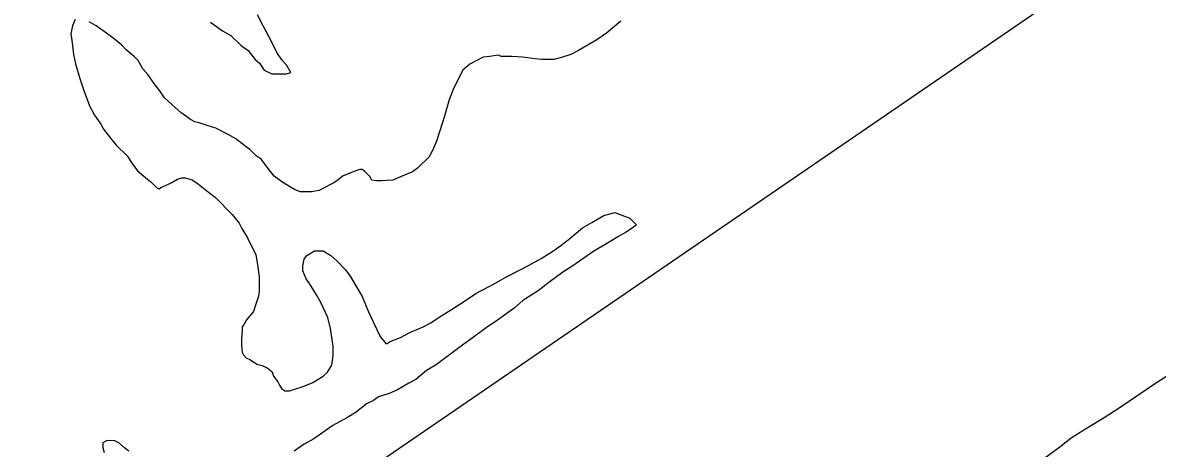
# Model space of a CAD drawing. Extents: x 3355724 to 3393621, y 594744 to 620174.
# Drawn here: x 3386782 to 3388500, y 609797 to 610441 of the extents above; entities that cross this region are included whole.
import ezdxf

# ---------------------------------------------------------------- set-up
doc = ezdxf.new("R2010")
doc.units = 0
doc.layers.add('V-ROAD-CNTR', color=7, linetype='Continuous')
doc.layers.add('V-SITE-VEGE', color=7, linetype='Continuous')

msp = doc.modelspace()

# ---------------------------------------------------------------- linework, layer by layer
at = {"layer": 'V-ROAD-CNTR'}
msp.add_lwpolyline([(3385826.7, 608732.5), (3387168.6, 609671.6), (3388835.2, 610812.5), (3390152.6, 611703.8)], dxfattribs=at)
at = {"layer": 'V-SITE-VEGE'}
for p, q in [((3388497.4, 609895.6), (3388520.1, 609910.3)), ((3388442.5, 609858.2), (3388497.4, 609895.6)), ((3388419.8, 609843.5), (3388442.5, 609858.2)), ((3388388.6, 609824.9), (3388419.8, 609843.5)), ((3388369.6, 609812.7), (3388388.6, 609824.9)), ((3388314.6, 609771.7), (3388352.4, 609799.4)), ((3388352.4, 609799.4), (3388369.6, 609812.7))]:
    msp.add_line(p, q, dxfattribs=at)
for points in [[(3387066.3, 610441.9), (3387084.3, 610429), (3387097, 610421.6), (3387112.9, 610406.6), (3387123.5, 610399.2), (3387134.1, 610385.3), (3387140.4, 610380), (3387147.8, 610369.3), (3387159.4, 610364), (3387181.7, 610363.9), (3387188.1, 610366), (3387181.8, 610376.6), (3387174.4, 610385.1), (3387167, 610395.8), (3387159.6, 610410.7), (3387145.9, 610436.2), (3387137.5, 610453.2)], [(3386861.5, 610445.9), (3386857.2, 610436.4), (3386855, 610424.7), (3386857.1, 610410.9), (3386859.1, 610392.8), (3386862.2, 610379), (3386868.5, 610356.7), (3386874.8, 610338.6)], [(3387687.5, 610443.5), (3387666.1, 610425.5), (3387651.2, 610415), (3387623.6, 610399.2), (3387611.9, 610392.8), (3387598, 610388.7), (3387586.4, 610385.5), (3387568.3, 610385.6), (3387557.7, 610386.7), (3387538.6, 610388.9), (3387522.7, 610390), (3387506.7, 610390.1), (3387502.5, 610392.2), (3387488.7, 610390.2), (3387479.1, 610389.2), (3387467.4, 610382.8), (3387458.9, 610378.6), (3387448.3, 610369.1), (3387434.3, 610341.6), (3387427.9, 610324.6), (3387420.4, 610298.1), (3387417.1, 610288.6), (3387408.5, 610262.1), (3387404.2, 610251.5), (3387397.8, 610238.7), (3387379.7, 610220.8), (3387372.2, 610215.5), (3387354.1, 610208.1), (3387342.4, 610202.9), (3387325.5, 610201.9), (3387318, 610201.9), (3387310.6, 610203), (3387307.4, 610208.3), (3387300, 610215.8), (3387295.8, 610219), (3387292.6, 610219), (3387286.2, 610216.9), (3387278.8, 610213.8), (3387267.1, 610209.6), (3387259.6, 610203.2), (3387253.2, 610199), (3387251.1, 610197.9), (3387237.3, 610190.6), (3387230.9, 610187.4), (3387219.2, 610185.3), (3387202.2, 610185.4), (3387193.7, 610188.6), (3387175.7, 610199.3), (3387163, 610208.9), (3387153.5, 610220.7), (3387143, 610234.5), (3387135.6, 610239.8), (3387126.1, 610249.4), (3387118.6, 610254.8), (3387104.9, 610265.5), (3387093.2, 610271.9), (3387074.2, 610281.5), (3387061.4, 610285.8), (3387050.8, 610289), (3387042.4, 610291.2), (3387036, 610294.4), (3387021.2, 610305.1), (3387012.7, 610312.6), (3386996.9, 610327.5), (3386989.5, 610338.1), (3386982.1, 610347.7), (3386971.5, 610362.6), (3386964.1, 610371.2), (3386956.7, 610383.9), (3386951.5, 610389.3), (3386938.8, 610399.9), (3386931.4, 610407.4), (3386918.7, 610418.1), (3386909.1, 610425.5), (3386893.3, 610436.2), (3386882.7, 610442.6)], [(3386874.8, 610338.6), (3386883.2, 610315.2), (3386890.6, 610301.4), (3386900.1, 610287.5), (3386904.3, 610280.1), (3386914.8, 610266.3), (3386923.3, 610255.6), (3386940.2, 610239.6), (3386947.6, 610227.9), (3386956, 610217.2), (3386970.8, 610204.4), (3386976.1, 610200.2), (3386984.6, 610191.6), (3386988.8, 610189.5), (3386991, 610191.6), (3387002.7, 610196.9), (3387006.9, 610199), (3387016.5, 610204.2), (3387022.9, 610206.3), (3387028.2, 610206.3), (3387038.8, 610203.1), (3387048.3, 610196.7), (3387063.1, 610184.9), (3387073.7, 610176.4), (3387099.1, 610150.8), (3387109.7, 610138), (3387113.9, 610129.5), (3387122.3, 610115.7), (3387134.9, 610090.1), (3387137, 610078.5), (3387140.1, 610057.2), (3387140, 610034.9), (3387138.9, 610027.5), (3387134.6, 610013.7), (3387131.4, 610004.2), (3387120.7, 609991.5), (3387117.5, 609985.1), (3387114.3, 609980.9), (3387114.3, 609975.6), (3387113.2, 609962.8), (3387113.1, 609952.2), (3387114.1, 609942.7), (3387116.2, 609938.4), (3387120.5, 609934.1), (3387126.8, 609930.9), (3387136.4, 609924.5), (3387144.8, 609922.3), (3387152.3, 609919.1), (3387159.7, 609912.7), (3387161.8, 609906.4), (3387168.1, 609897.8), (3387171.3, 609891.4), (3387174.4, 609887.2), (3387178.7, 609884), (3387186.1, 609884), (3387205.2, 609890.2), (3387221.2, 609896.5), (3387237.1, 609906), (3387243.5, 609912.4), (3387250, 609923), (3387252.1, 609936.8), (3387252.2, 609951.6), (3387248.1, 609978.2), (3387243.9, 609995.2), (3387233.4, 610017.5), (3387227, 610029.2), (3387216.5, 610046.3), (3387211.2, 610053.7), (3387206, 610065.4), (3387206, 610072.9), (3387208.2, 610083.5), (3387212.4, 610088.8), (3387224.1, 610096.1), (3387236.9, 610096.1), (3387248.5, 610088.6), (3387258.1, 610080.1), (3387270.7, 610067.3), (3387278.1, 610057.7), (3387296.1, 610026.8), (3387305.5, 610003.4), (3387312.9, 609988.5), (3387323.4, 609966.2), (3387331.8, 609955.5), (3387334, 609955.5), (3387338.2, 609958.7), (3387354.2, 609965), (3387368, 609972.4), (3387388.2, 609980.8), (3387399.9, 609987.1), (3387415.9, 609997.7), (3387429.7, 610006.1), (3387451, 610019.8), (3387468.1, 610031.4), (3387495.7, 610046.2), (3387512.8, 610055.6), (3387535.1, 610067.2), (3387547.9, 610073.5), (3387567, 610084.1), (3387583, 610094.6), (3387596.8, 610104.1), (3387610.7, 610114.7)], [(3387610.7, 610114.7), (3387629.9, 610130.5), (3387643.7, 610139), (3387661.8, 610149.5), (3387678.8, 610153.7), (3387701.1, 610145.1), (3387711.6, 610135.5), (3387706.3, 610131.3), (3387694.6, 610123.9), (3387684, 610117.6), (3387664.8, 610106), (3387646.7, 610095.4), (3387614.8, 610073.3), (3387599.9, 610063.8), (3387578.6, 610047.9), (3387562.6, 610035.3), (3387539.2, 610020.5), (3387526.4, 610008.9), (3387500.8, 609990.9), (3387483.8, 609979.3), (3387459.3, 609961.4), (3387444.4, 609950.8), (3387408.2, 609923.4), (3387393.3, 609914.9), (3387377.3, 609901.2), (3387366.6, 609895.9), (3387349.6, 609885.4), (3387336.8, 609880.1), (3387320.9, 609874.9), (3387313.4, 609869.6), (3387302.8, 609864.4), (3387286.8, 609851.7), (3387273, 609843.2), (3387251.7, 609831.7), (3387222.9, 609811.6), (3387208, 609803.2), (3387193.1, 609792.6)], [(3386942.6, 609792.6), (3386936.2, 609797.9), (3386927.8, 609805.4), (3386921.4, 609808.6), (3386909.7, 609808.7), (3386903.3, 609805.5), (3386903.3, 609798.1), (3386905.4, 609790.6)]]:
    msp.add_lwpolyline(points, dxfattribs=at)

doc.saveas('drawing.dxf')
